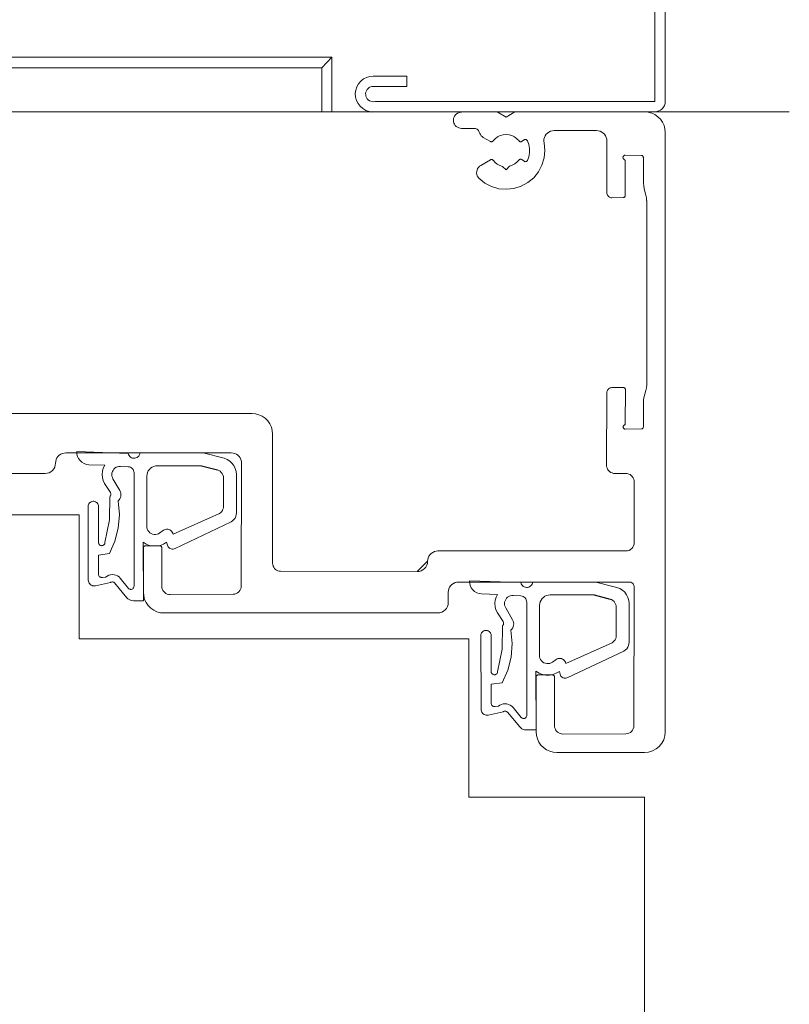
# Model space of a CAD drawing. Header units: millimetres. Extents: x -526411 to -400573, y 47353 to 130199.
# Tile 458 of 543: x -469422 to -469348, y 116240 to 116336. Entities that reach past the tile are written whole.
import ezdxf

# ---------------------------------------------------------------- set-up
doc = ezdxf.new("R2010")
doc.units = ezdxf.units.MM
doc.layers.add('75_--', color=7, linetype='Continuous', lineweight=18)
doc.layers.add('m-pg-03_AI_dwg', color=8, linetype='Continuous', lineweight=18)

# ---------------------------------------------------------------- blocks, each defined once
blk = doc.blocks.new('m-pg-03_AI_dwg_block 5642-644609-3e Verdieping - Percelen telling LI')
at = {"layer": '75_--', "color": 9, "lineweight": 9}
for p, q in [((-159.9692, 1387.1107), (-159.7456, 1387.1021)), ((-159.8479, 1387.0508), (-159.9171, 1387.0529)), ((-159.2741, 1387.0108), (-159.2741, 1386.8432)), ((-159.8231, 1386.9326), (-159.8482, 1386.9712)), ((-159.9192, 1386.5506), (-159.9199, 1386.8713)), ((-159.8749, 1386.8713), (-159.8749, 1386.7139)), ((-159.2967, 1386.8038), (-159.5414, 1386.6884)), ((-159.2967, 1386.8041), (-159.2967, 1386.8038)), ((-159.5747, 1386.7027), (-159.578, 1386.7152)), ((-159.8227, 1386.5392), (-159.8877, 1386.5252)), ((-159.7509, 1386.4734), (-159.8046, 1386.5378))]:
    blk.add_line(p, q, dxfattribs=at)
at = {"layer": '75_--', "color": 9, "lineweight": 9, "flags": 128}
for points in [[(-159.9171, 1387.0529), (-159.9278, 1387.0546), (-159.938, 1387.0582), (-159.9471, 1387.0637), (-159.9552, 1387.0711), (-159.9616, 1387.0797), (-159.9661, 1387.0894), (-159.9688, 1387.0999), (-159.9692, 1387.1107)], [(-159.7456, 1387.1021), (-159.744, 1387.0975), (-159.7418, 1387.0932), (-159.7388, 1387.0894), (-159.7351, 1387.0859), (-159.7308, 1387.0835), (-159.7261, 1387.082), (-159.7213, 1387.0815), (-159.7163, 1387.0815), (-159.7116, 1387.0828), (-159.7072, 1387.0849), (-159.7032, 1387.0877), (-159.6997, 1387.0913), (-159.6972, 1387.0954), (-159.6953, 1387.1001), (-159.6944, 1387.1049)], [(-159.6944, 1387.1049), (-159.419, 1387.1049), (-159.3275, 1387.0811)], [(-159.3275, 1387.0811), (-159.3149, 1387.0763), (-159.3032, 1387.0692), (-159.2932, 1387.0601), (-159.2851, 1387.0494), (-159.2791, 1387.0374), (-159.2753, 1387.0243), (-159.2741, 1387.0108)], [(-159.8482, 1386.9712), (-159.8543, 1386.984), (-159.8579, 1386.9972), (-159.8591, 1387.0112), (-159.8577, 1387.025), (-159.8539, 1387.0382), (-159.8479, 1387.0508)], [(-159.8469, 1386.7139), (-159.8272, 1386.8127), (-159.826, 1386.9137)], [(-159.826, 1386.9137), (-159.8241, 1386.9156), (-159.8227, 1386.9178), (-159.8217, 1386.9202), (-159.821, 1386.9226), (-159.8208, 1386.9252), (-159.8212, 1386.9278), (-159.8219, 1386.9302), (-159.8231, 1386.9326)], [(-159.9199, 1386.8713), (-159.9195, 1386.8754), (-159.9185, 1386.8796), (-159.9166, 1386.8834), (-159.914, 1386.8865), (-159.9111, 1386.8894), (-159.9075, 1386.8916), (-159.9037, 1386.893), (-159.8996, 1386.8937), (-159.8954, 1386.8937), (-159.8913, 1386.893), (-159.8875, 1386.8916), (-159.8839, 1386.8894), (-159.8808, 1386.8865), (-159.8784, 1386.8834), (-159.8765, 1386.8796), (-159.8753, 1386.8754), (-159.8749, 1386.8713)], [(-159.2741, 1386.8432), (-159.2748, 1386.8355), (-159.2769, 1386.8279), (-159.2801, 1386.8207), (-159.2846, 1386.8141), (-159.2903, 1386.8086), (-159.2967, 1386.8041)], [(-159.8749, 1386.7139), (-159.8746, 1386.7111), (-159.8737, 1386.7085), (-159.8723, 1386.7063), (-159.8706, 1386.7042), (-159.8686, 1386.7025), (-159.8661, 1386.7011), (-159.8636, 1386.7004), (-159.8608, 1386.7001), (-159.8582, 1386.7004), (-159.8556, 1386.7011), (-159.8532, 1386.7025), (-159.8512, 1386.7042), (-159.8493, 1386.7063), (-159.8481, 1386.7085), (-159.8472, 1386.7111), (-159.8469, 1386.7139)], [(-159.6799, 1386.7156), (-159.6794, 1386.4605), (-159.723, 1386.4605)], [(-159.578, 1386.7152), (-159.5914, 1386.7071), (-159.606, 1386.7018), (-159.6214, 1386.699), (-159.6369, 1386.699), (-159.6522, 1386.702), (-159.6667, 1386.7077), (-159.6799, 1386.7156)], [(-159.5414, 1386.6884), (-159.5452, 1386.6866), (-159.5494, 1386.6858), (-159.5535, 1386.6856), (-159.5576, 1386.686), (-159.5616, 1386.6873), (-159.5652, 1386.6894), (-159.5685, 1386.692), (-159.5712, 1386.6951), (-159.5733, 1386.6987), (-159.5747, 1386.7027)], [(-159.8877, 1386.5252), (-159.8922, 1386.5247), (-159.8968, 1386.5247), (-159.9013, 1386.5259), (-159.9056, 1386.5278), (-159.9096, 1386.5302), (-159.9128, 1386.5335), (-159.9156, 1386.5373), (-159.9175, 1386.5414), (-159.9189, 1386.5459), (-159.9192, 1386.5506)], [(-159.8046, 1386.5378), (-159.8064, 1386.5395), (-159.8086, 1386.5409), (-159.811, 1386.5418), (-159.8134, 1386.5423), (-159.816, 1386.5421), (-159.8184, 1386.5416), (-159.8207, 1386.5406), (-159.8227, 1386.5392)], [(-159.723, 1386.4605), (-159.7292, 1386.461), (-159.7354, 1386.4627), (-159.7411, 1386.4653), (-159.7464, 1386.4689), (-159.7509, 1386.4734)]]:
    blk.add_lwpolyline(points, dxfattribs=at)
blk = doc.blocks.new('m-pg-03_AI_dwg_block 5643-644610-3e Verdieping - Percelen telling LI')
at = {"layer": '75_--', "color": 253, "lineweight": 25}
blk.add_line((-159.426, 1387.0487), (-159.3571, 1387.0305), dxfattribs=at)
blk = doc.blocks.new('m-pg-03_AI_dwg_block 5644-644611-3e Verdieping - Percelen telling LI')
at = {"layer": '75_--', "color": 9, "lineweight": 9}
for p, q in [((-159.665, 1386.7855), (-159.6639, 1387.0036)), ((-159.3304, 1386.9953), (-159.3304, 1386.8713)), ((-159.3483, 1386.8399), (-159.5499, 1386.7504)), ((-159.5921, 1386.7673), (-159.6076, 1386.7559))]:
    blk.add_line(p, q, dxfattribs=at)
at = {"layer": '75_--', "color": 9, "lineweight": 9, "flags": 128}
for points in [[(-159.6639, 1387.0036), (-159.6632, 1387.0115), (-159.6612, 1387.0191), (-159.6579, 1387.0262), (-159.6532, 1387.0325), (-159.6477, 1387.038), (-159.6414, 1387.0427), (-159.6343, 1387.046), (-159.6267, 1387.048), (-159.6188, 1387.0487)], [(-159.6188, 1387.0487), (-159.426, 1387.0487), (-159.3571, 1387.0305)], [(-159.3571, 1387.0305), (-159.3508, 1387.0281), (-159.3449, 1387.0246), (-159.3399, 1387.02), (-159.3359, 1387.0146), (-159.3328, 1387.0084), (-159.3309, 1387.0019), (-159.3304, 1386.9953)], [(-159.3304, 1386.8713), (-159.3309, 1386.8651), (-159.3325, 1386.8589), (-159.3351, 1386.8532), (-159.3387, 1386.848), (-159.3432, 1386.8436), (-159.3483, 1386.8399)], [(-159.6076, 1386.7559), (-159.6133, 1386.7528), (-159.6195, 1386.7504), (-159.626, 1386.7493), (-159.6327, 1386.7495), (-159.6391, 1386.7507), (-159.6453, 1386.7533), (-159.6508, 1386.7569), (-159.6556, 1386.7614), (-159.6596, 1386.7666), (-159.6625, 1386.7726), (-159.6644, 1386.779), (-159.665, 1386.7855)], [(-159.5499, 1386.7504), (-159.5513, 1386.755), (-159.5535, 1386.7593), (-159.5564, 1386.7633), (-159.56, 1386.7666), (-159.5642, 1386.7692), (-159.5688, 1386.771), (-159.5735, 1386.7721), (-159.5785, 1386.7721), (-159.5833, 1386.7714), (-159.5878, 1386.7697), (-159.5921, 1386.7673)]]:
    blk.add_lwpolyline(points, dxfattribs=at)
blk = doc.blocks.new('m-pg-03_AI_dwg_block 5645-644612-3e Verdieping - Percelen telling LI')
at = {"layer": '75_--', "color": 9, "lineweight": 9}
for p, q in [((-159.7456, 1387.0446), (-159.7793, 1387.046)), ((-159.8119, 1386.9919), (-159.7821, 1386.9404)), ((-159.7202, 1386.5237), (-159.7202, 1387.0177)), ((-159.8579, 1386.5621), (-159.8439, 1386.5633)), ((-159.7798, 1386.5583), (-159.744, 1386.514))]:
    blk.add_line(p, q, dxfattribs=at)
at = {"layer": '75_--', "color": 9, "lineweight": 9, "flags": 128}
for points in [[(-159.7793, 1387.046), (-159.7857, 1387.0456), (-159.7919, 1387.0442), (-159.7979, 1387.0418), (-159.8033, 1387.0382), (-159.8079, 1387.0339), (-159.8117, 1387.0286), (-159.8146, 1387.0229), (-159.8164, 1387.0167), (-159.8169, 1387.0101), (-159.8164, 1387.0038), (-159.8146, 1386.9976), (-159.8119, 1386.9919)], [(-159.7201, 1387.0177), (-159.7206, 1387.0229), (-159.7221, 1387.0277), (-159.7244, 1387.0322), (-159.7275, 1387.0361), (-159.7313, 1387.0394), (-159.7357, 1387.042), (-159.7404, 1387.0437), (-159.7456, 1387.0444)], [(-159.7821, 1386.9404), (-159.7793, 1386.9347), (-159.7776, 1386.9288), (-159.7769, 1386.9226), (-159.7774, 1386.9164), (-159.7788, 1386.9106), (-159.7814, 1386.9049), (-159.7848, 1386.8997), (-159.789, 1386.8952)], [(-159.789, 1386.8952), (-159.7838, 1386.8363), (-159.7886, 1386.7772), (-159.8031, 1386.7201), (-159.8269, 1386.6658)], [(-159.8269, 1386.6658), (-159.8749, 1386.6589), (-159.8749, 1386.5759)], [(-159.8749, 1386.5759), (-159.8748, 1386.5733), (-159.8741, 1386.5709), (-159.873, 1386.5686), (-159.8715, 1386.5668), (-159.8696, 1386.5649), (-159.8675, 1386.5635), (-159.8653, 1386.5626), (-159.8629, 1386.5619), (-159.8603, 1386.5619), (-159.8579, 1386.5621)], [(-159.8439, 1386.5633), (-159.8375, 1386.5678), (-159.8303, 1386.5712), (-159.8227, 1386.5733), (-159.8148, 1386.5742), (-159.8069, 1386.5736), (-159.7993, 1386.5716), (-159.7921, 1386.5683), (-159.7855, 1386.5638), (-159.7798, 1386.5583)], [(-159.744, 1386.514), (-159.7421, 1386.5123), (-159.7399, 1386.5109), (-159.7376, 1386.5101), (-159.7351, 1386.5096), (-159.7325, 1386.5097), (-159.7301, 1386.5103), (-159.7277, 1386.5113), (-159.7256, 1386.5127), (-159.7237, 1386.5144), (-159.7221, 1386.5165), (-159.7211, 1386.5189), (-159.7204, 1386.5213), (-159.7202, 1386.5237)]]:
    blk.add_lwpolyline(points, dxfattribs=at)
blk = doc.blocks.new('m-pg-03_AI_dwg_block 5646-644613-3e Verdieping - Percelen telling LI')
at = {"layer": '75_--', "color": 213, "lineweight": 13}
for p, q in [((-159.4162, 1389.0724), (-159.6005, 1389.0724)), ((-159.3711, 1388.8021), (-159.3711, 1389.0272)), ((-159.2205, 1388.9639), (-159.291, 1388.9652)), ((-159.9206, 1388.9203), (-159.8777, 1388.9456)), ((-159.2915, 1388.9401), (-159.291, 1388.7895)), ((-159.2112, 1388.8429), (-159.2121, 1388.9556)), ((-159.2009, 1388.7909), (-159.208, 1388.819)), ((-159.2994, 1388.7809), (-159.3487, 1388.7795)), ((-159.1976, 1387.9634), (-159.1976, 1388.7683)), ((-159.3726, 1387.6144), (-159.3711, 1387.9296)), ((-159.3487, 1387.952), (-159.2994, 1387.952)), ((-159.2896, 1387.9424), (-159.291, 1387.796)), ((-159.2088, 1387.9131), (-159.2009, 1387.9395)), ((-159.2121, 1387.7805), (-159.2121, 1387.8888)), ((-159.291, 1387.7712), (-159.2205, 1387.772)), ((-159.2881, 1387.5779), (-159.3359, 1387.5779)), ((-159.2515, 1387.2768), (-159.2515, 1387.5412)), ((-160.1071, 1387.2401), (-159.2881, 1387.2401))]:
    blk.add_line(p, q, dxfattribs=at)
at = {"layer": '75_--', "color": 213, "lineweight": 13, "flags": 128}
for points in [[(-159.6005, 1389.0724), (-159.6085, 1389.0717), (-159.616, 1389.0696), (-159.6233, 1389.0662), (-159.6298, 1389.0617), (-159.6353, 1389.0562), (-159.6398, 1389.0496), (-159.6431, 1389.0424), (-159.645, 1389.0348), (-159.6457, 1389.0269), (-159.6448, 1389.019)], [(-159.3711, 1389.0272), (-159.3718, 1389.0352), (-159.3738, 1389.0427), (-159.3773, 1389.0498), (-159.3818, 1389.0562), (-159.3873, 1389.0617), (-159.3936, 1389.0662), (-159.4007, 1389.0696), (-159.4083, 1389.0717), (-159.4162, 1389.0724)], [(-159.6448, 1389.019), (-159.6414, 1388.9861), (-159.6445, 1388.9532), (-159.6538, 1388.9215), (-159.6691, 1388.8924), (-159.6899, 1388.8667), (-159.7152, 1388.8455), (-159.7442, 1388.8298), (-159.7757, 1388.8198), (-159.8086, 1388.8164), (-159.8415, 1388.8192), (-159.8732, 1388.8285), (-159.9025, 1388.8436), (-159.9282, 1388.8643)], [(-159.291, 1388.9652), (-159.2927, 1388.9652), (-159.2946, 1388.9647), (-159.2962, 1388.9639), (-159.2977, 1388.9628), (-159.2989, 1388.9614), (-159.2998, 1388.9597), (-159.3005, 1388.9582), (-159.3008, 1388.9563), (-159.3008, 1388.9546), (-159.3005, 1388.9527), (-159.2998, 1388.9511), (-159.2987, 1388.9494), (-159.2975, 1388.948), (-159.296, 1388.947)], [(-159.2121, 1388.9556), (-159.2123, 1388.957), (-159.2126, 1388.9583), (-159.2133, 1388.9597), (-159.2142, 1388.9609), (-159.2152, 1388.962), (-159.2164, 1388.9628), (-159.2178, 1388.9635), (-159.2192, 1388.9639), (-159.2205, 1388.9639)], [(-159.9282, 1388.8643), (-159.9325, 1388.8693), (-159.9356, 1388.875), (-159.9376, 1388.8812), (-159.9387, 1388.8877), (-159.9383, 1388.8943), (-159.9368, 1388.9005), (-159.9342, 1388.9065), (-159.9306, 1388.9118), (-159.9259, 1388.9167), (-159.9206, 1388.9203)], [(-159.8777, 1388.9456), (-159.8763, 1388.9463), (-159.8748, 1388.9466), (-159.8732, 1388.9466), (-159.8717, 1388.9463), (-159.8701, 1388.9459), (-159.8687, 1388.9451), (-159.8675, 1388.944), (-159.8665, 1388.9428)], [(-159.8665, 1388.9428), (-159.8582, 1388.9335), (-159.8486, 1388.926), (-159.8377, 1388.9201), (-159.826, 1388.9165)], [(-159.826, 1388.9165), (-159.8102, 1388.902), (-159.7947, 1388.9175)], [(-159.296, 1388.947), (-159.2948, 1388.9463), (-159.2937, 1388.9452), (-159.2929, 1388.9442), (-159.2922, 1388.9428), (-159.2918, 1388.9415), (-159.2915, 1388.9401)], [(-159.208, 1388.819), (-159.2104, 1388.8309), (-159.2112, 1388.8429)], [(-159.3487, 1388.7795), (-159.3525, 1388.7799), (-159.3563, 1388.7809), (-159.3599, 1388.7826), (-159.3632, 1388.7849), (-159.3659, 1388.7876), (-159.3682, 1388.7909), (-159.3699, 1388.7944), (-159.3707, 1388.7981), (-159.3711, 1388.8021)], [(-159.291, 1388.7895), (-159.2912, 1388.7878), (-159.2915, 1388.7861), (-159.2924, 1388.7847), (-159.2934, 1388.7835), (-159.2948, 1388.7823), (-159.2962, 1388.7816), (-159.2977, 1388.7813), (-159.2994, 1388.7809)], [(-159.1981, 1388.7683), (-159.1988, 1388.7795), (-159.2009, 1388.7909)], [(-159.3711, 1387.9296), (-159.3707, 1387.9334), (-159.3699, 1387.9372), (-159.3682, 1387.941), (-159.3659, 1387.9441), (-159.3632, 1387.9469), (-159.3599, 1387.9491), (-159.3563, 1387.9506), (-159.3525, 1387.9517), (-159.3487, 1387.952)], [(-159.2994, 1387.952), (-159.2977, 1387.952), (-159.296, 1387.9515), (-159.2944, 1387.9508), (-159.2931, 1387.9498), (-159.2918, 1387.9486), (-159.2908, 1387.9472), (-159.2901, 1387.9457), (-159.2898, 1387.9441), (-159.2896, 1387.9424)], [(-159.2009, 1387.9395), (-159.1985, 1387.9513), (-159.1976, 1387.9634)], [(-159.2121, 1387.8888), (-159.2112, 1387.901), (-159.2088, 1387.9131)], [(-159.2951, 1387.7887), (-159.2965, 1387.7877), (-159.2977, 1387.7865), (-159.2987, 1387.7851), (-159.2994, 1387.7836), (-159.2998, 1387.7818), (-159.2999, 1387.7801), (-159.2998, 1387.7784), (-159.2991, 1387.7767), (-159.2982, 1387.7753), (-159.2972, 1387.7739), (-159.2958, 1387.7729), (-159.2943, 1387.772), (-159.2927, 1387.7715), (-159.291, 1387.7712)], [(-159.291, 1387.796), (-159.291, 1387.7946), (-159.2915, 1387.7932), (-159.292, 1387.7918), (-159.2929, 1387.7905), (-159.2939, 1387.7894), (-159.2951, 1387.7887)], [(-159.2205, 1387.772), (-159.219, 1387.7722), (-159.2174, 1387.7725), (-159.2159, 1387.7734), (-159.2147, 1387.7746), (-159.2136, 1387.7756), (-159.2128, 1387.7772), (-159.2123, 1387.7787), (-159.2121, 1387.7805)], [(-159.3359, 1387.5779), (-159.3423, 1387.5784), (-159.3485, 1387.58), (-159.3542, 1387.5827), (-159.3595, 1387.5865), (-159.364, 1387.591), (-159.3676, 1387.5961), (-159.3704, 1387.602), (-159.3719, 1387.608), (-159.3726, 1387.6144)], [(-159.2515, 1387.5412), (-159.2521, 1387.5476), (-159.2538, 1387.5538), (-159.2564, 1387.5596), (-159.2602, 1387.5648), (-159.2646, 1387.5693), (-159.2698, 1387.5729), (-159.2757, 1387.5755), (-159.2819, 1387.5772), (-159.2881, 1387.5779)], [(-159.2881, 1387.2401), (-159.281, 1387.2408), (-159.2741, 1387.2429), (-159.2677, 1387.2461), (-159.2622, 1387.2508), (-159.2577, 1387.2565), (-159.2543, 1387.2627), (-159.2522, 1387.2696), (-159.2515, 1387.2768)], [(-160.1521, 1387.1951), (-160.1514, 1387.2029), (-160.1495, 1387.2105), (-160.1461, 1387.2175), (-160.1416, 1387.2241), (-160.1361, 1387.2296), (-160.1297, 1387.2341), (-160.1225, 1387.2373), (-160.1149, 1387.2394), (-160.1071, 1387.2401)]]:
    blk.add_lwpolyline(points, dxfattribs=at)
blk = doc.blocks.new('m-pg-03_AI_dwg_block 5647-644614-3e Verdieping - Percelen telling LI')
at = {"layer": '75_--', "color": 213, "lineweight": 13}
for p, q in [((-159.9481, 1389.0817), (-160.0045, 1389.082)), ((-159.1165, 1389.0638), (-159.1165, 1386.452)), ((-159.8777, 1389.0245), (-159.9101, 1389.0427)), ((-159.7314, 1389.0314), (-159.7426, 1389.0245)), ((-159.7421, 1388.9466), (-159.7314, 1388.9387)), ((-161.3906, 1387.0599), (-161.3906, 1387.2541)), ((-161.382, 1387.2627), (-161.3188, 1387.2627)), ((-159.2741, 1387.1049), (-160.017, 1387.1049)), ((-159.2529, 1386.4789), (-159.2515, 1387.0825)), ((-160.0622, 1387.0599), (-160.0622, 1387.015)), ((-160.1071, 1386.9698), (-161.3005, 1386.9698)), ((-159.6794, 1386.452), (-159.6794, 1386.6913)), ((-159.671, 1386.6997), (-159.6076, 1386.6997)), ((-159.5991, 1386.6913), (-159.5991, 1386.4789)), ((-159.5626, 1386.4422), (-159.2881, 1386.4436)), ((-159.2066, 1386.3619), (-159.5893, 1386.3619))]:
    blk.add_line(p, q, dxfattribs=at)
at = {"layer": '75_--', "color": 213, "lineweight": 13, "flags": 128}
for points in [[(-160.0396, 1389.1173), (-160.0391, 1389.1234), (-160.0375, 1389.1292), (-160.035, 1389.1349), (-160.0313, 1389.1399), (-160.027, 1389.1444), (-160.022, 1389.1478), (-160.0165, 1389.1504), (-160.0105, 1389.152), (-160.0045, 1389.1525)], [(-160.0045, 1389.1525), (-159.8496, 1389.154), (-159.8102, 1389.1313), (-159.7723, 1389.154), (-159.2066, 1389.154)], [(-159.2066, 1389.154), (-159.1909, 1389.1526), (-159.1757, 1389.1485), (-159.1614, 1389.1418), (-159.1487, 1389.1328), (-159.1375, 1389.1216), (-159.1285, 1389.1089), (-159.1218, 1389.0948), (-159.1179, 1389.0794), (-159.1165, 1389.0638)], [(-160.0045, 1389.082), (-160.0105, 1389.0827), (-160.0165, 1389.0843), (-160.022, 1389.0868), (-160.027, 1389.0903), (-160.0313, 1389.0948), (-160.035, 1389.0998), (-160.0375, 1389.1053), (-160.0391, 1389.1113), (-160.0396, 1389.1173)], [(-159.9268, 1389.0653), (-159.9282, 1389.0693), (-159.9302, 1389.0727), (-159.933, 1389.0758), (-159.9364, 1389.0782), (-159.94, 1389.0803), (-159.944, 1389.0813), (-159.9481, 1389.0817)], [(-159.9101, 1389.0427), (-159.9149, 1389.046), (-159.919, 1389.05), (-159.9223, 1389.0548), (-159.9251, 1389.0598), (-159.9268, 1389.0653)], [(-159.7538, 1389.0272), (-159.7626, 1389.0369), (-159.773, 1389.0448), (-159.7847, 1389.0507), (-159.7972, 1389.0545), (-159.8102, 1389.0555), (-159.8233, 1389.0545), (-159.8358, 1389.0507), (-159.8474, 1389.0448), (-159.8577, 1389.0369), (-159.8665, 1389.0272)], [(-159.8665, 1389.0272), (-159.8675, 1389.026), (-159.8687, 1389.025), (-159.8701, 1389.0241), (-159.8717, 1389.0238), (-159.8732, 1389.0235), (-159.8748, 1389.0235), (-159.8763, 1389.0238), (-159.8777, 1389.0245)], [(-159.7426, 1389.0245), (-159.7442, 1389.0238), (-159.7457, 1389.0235), (-159.7473, 1389.0235), (-159.7488, 1389.0238), (-159.7504, 1389.0241), (-159.7518, 1389.025), (-159.753, 1389.026), (-159.7538, 1389.0272)], [(-159.717, 1389.0279), (-159.718, 1389.0297), (-159.7194, 1389.0309), (-159.7209, 1389.0321), (-159.7225, 1389.0328), (-159.7244, 1389.0331), (-159.7263, 1389.0331), (-159.728, 1389.0329), (-159.7297, 1389.0324), (-159.7314, 1389.0314)], [(-159.7171, 1388.9418), (-159.7111, 1388.9585), (-159.708, 1388.9761), (-159.708, 1388.9938), (-159.7111, 1389.0114), (-159.717, 1389.0279)], [(-159.7947, 1388.9175), (-159.7831, 1388.9211), (-159.7724, 1388.927), (-159.7628, 1388.9344), (-159.7547, 1388.9435)], [(-159.7547, 1388.9435), (-159.7537, 1388.9449), (-159.7523, 1388.9459), (-159.7507, 1388.9468), (-159.749, 1388.9473), (-159.7473, 1388.9477), (-159.7456, 1388.9477), (-159.7438, 1388.9473), (-159.7421, 1388.9466)], [(-159.7314, 1388.9387), (-159.7299, 1388.9377), (-159.728, 1388.937), (-159.7263, 1388.9368), (-159.7244, 1388.937), (-159.7227, 1388.9373), (-159.7209, 1388.938), (-159.7194, 1388.939), (-159.7182, 1388.9404), (-159.7171, 1388.9418)], [(-161.3906, 1387.2541), (-161.3904, 1387.2556), (-161.3901, 1387.2572), (-161.3894, 1387.2584), (-161.3885, 1387.2596), (-161.3875, 1387.2606), (-161.3863, 1387.2615), (-161.3849, 1387.262), (-161.3835, 1387.2625), (-161.382, 1387.2627)], [(-160.017, 1387.1049), (-160.025, 1387.1042), (-160.0325, 1387.1023), (-160.0396, 1387.099), (-160.046, 1387.0945), (-160.0515, 1387.089), (-160.0561, 1387.0825), (-160.0594, 1387.0753), (-160.0615, 1387.0677), (-160.0622, 1387.0599)], [(-159.2515, 1387.0825), (-159.2519, 1387.0863), (-159.2529, 1387.0901), (-159.2546, 1387.0939), (-159.2569, 1387.097), (-159.2596, 1387.0997), (-159.2627, 1387.1019), (-159.2664, 1387.1037), (-159.2701, 1387.1045), (-159.2741, 1387.1049)], [(-161.3005, 1386.9698), (-161.3162, 1386.9712), (-161.3313, 1386.9753), (-161.3455, 1386.9819), (-161.3584, 1386.9908), (-161.3694, 1387.002), (-161.3785, 1387.015), (-161.3851, 1387.0291), (-161.3892, 1387.0442), (-161.3906, 1387.0599)], [(-160.0622, 1387.015), (-160.063, 1387.0062), (-160.0656, 1386.9977), (-160.0697, 1386.9898), (-160.0753, 1386.9831), (-160.0822, 1386.9774), (-160.0899, 1386.9733), (-160.0983, 1386.9709), (-160.1071, 1386.9698)], [(-159.6794, 1386.6913), (-159.6792, 1386.6928), (-159.6789, 1386.6942), (-159.6782, 1386.6956), (-159.6774, 1386.6966), (-159.6763, 1386.6977), (-159.6751, 1386.6987), (-159.6737, 1386.6992), (-159.6724, 1386.6996), (-159.671, 1386.6997)], [(-159.6076, 1386.6997), (-159.606, 1386.6996), (-159.6047, 1386.6992), (-159.6033, 1386.6987), (-159.6021, 1386.6977), (-159.601, 1386.6966), (-159.6002, 1386.6956), (-159.5997, 1386.6942), (-159.5993, 1386.6928), (-159.5991, 1386.6913)], [(-159.5991, 1386.4789), (-159.5986, 1386.4724), (-159.5969, 1386.4662), (-159.5942, 1386.4605), (-159.5905, 1386.4551), (-159.5861, 1386.4507), (-159.5809, 1386.4472), (-159.575, 1386.4445), (-159.5688, 1386.4427), (-159.5626, 1386.4422)], [(-159.2881, 1386.4436), (-159.2813, 1386.4443), (-159.2746, 1386.4462), (-159.2686, 1386.4496), (-159.2633, 1386.4539), (-159.2589, 1386.4593), (-159.2557, 1386.4653), (-159.2536, 1386.472), (-159.2529, 1386.4789)], [(-159.5893, 1386.3619), (-159.605, 1386.3633), (-159.6202, 1386.3673), (-159.6343, 1386.374), (-159.6472, 1386.3831), (-159.6582, 1386.3942), (-159.6674, 1386.4069), (-159.6739, 1386.4212), (-159.678, 1386.4364), (-159.6794, 1386.452)], [(-159.1165, 1386.452), (-159.1182, 1386.4345), (-159.1234, 1386.4176), (-159.1316, 1386.4021), (-159.1428, 1386.3883), (-159.1565, 1386.3773), (-159.1721, 1386.3688), (-159.189, 1386.3637), (-159.2066, 1386.3619)]]:
    blk.add_lwpolyline(points, dxfattribs=at)
blk = doc.blocks.new('m-pg-03_AI_dwg_block 5648-644615-3e Verdieping - Percelen telling LI')
at = {"layer": '75_--', "color": 213, "lineweight": 13}
for p, q in [((-163.6196, 1387.6678), (-163.6196, 1389.0638)), ((-163.1369, 1389.0707), (-163.3212, 1389.0724)), ((-162.733, 1389.0806), (-162.7893, 1389.082)), ((-162.9952, 1389.0236), (-163.006, 1389.0314)), ((-162.8276, 1389.0431), (-162.8582, 1389.0245)), ((-163.006, 1388.9387), (-162.9948, 1388.9456)), ((-162.858, 1388.9459), (-162.816, 1388.9218)), ((-161.0078, 1387.6678), (-161.7282, 1387.6678)), ((-160.9641, 1387.0866), (-160.9627, 1387.6228)), ((-161.8183, 1387.5779), (-163.5295, 1387.5779)), ((-161.3103, 1387.2541), (-161.3103, 1387.0866)), ((-161.2738, 1387.0501), (-160.9992, 1387.0515))]:
    blk.add_line(p, q, dxfattribs=at)
at = {"layer": '75_--', "color": 213, "lineweight": 13, "flags": 128}
for points in [[(-163.6196, 1389.0638), (-163.6182, 1389.0794), (-163.6141, 1389.0948), (-163.6075, 1389.1089), (-163.5986, 1389.1216), (-163.5874, 1389.1328), (-163.5744, 1389.1418), (-163.5603, 1389.1485), (-163.5452, 1389.1526), (-163.5295, 1389.154)], [(-163.5295, 1389.154), (-162.9652, 1389.154), (-162.9273, 1389.1313), (-162.8878, 1389.154), (-162.733, 1389.154)], [(-162.733, 1389.154), (-162.7266, 1389.1533), (-162.7204, 1389.1516), (-162.7147, 1389.149), (-162.7096, 1389.1454), (-162.7049, 1389.1409), (-162.7013, 1389.1356), (-162.6987, 1389.1299), (-162.697, 1389.1237), (-162.6965, 1389.1173)], [(-162.6965, 1389.1173), (-162.6972, 1389.1103), (-162.6992, 1389.1034), (-162.7027, 1389.097), (-162.7071, 1389.0913), (-162.7127, 1389.0868), (-162.719, 1389.0834), (-162.7259, 1389.0813), (-162.733, 1389.0806)], [(-163.0942, 1389.0193), (-163.0935, 1389.0269), (-163.094, 1389.0345), (-163.0959, 1389.0419), (-163.099, 1389.0488), (-163.1033, 1389.0551), (-163.1088, 1389.0605), (-163.115, 1389.0648), (-163.1219, 1389.0681), (-163.1293, 1389.07), (-163.1369, 1389.0707)], [(-162.8716, 1389.0269), (-162.8801, 1389.0365), (-162.8903, 1389.0443), (-162.9018, 1389.0502), (-162.914, 1389.0538), (-162.9268, 1389.055), (-162.9397, 1389.0538), (-162.9519, 1389.0503), (-162.9635, 1389.0448), (-162.9736, 1389.0369), (-162.9824, 1389.0274)], [(-162.811, 1389.0655), (-162.8127, 1389.06), (-162.8155, 1389.055), (-162.8188, 1389.0503), (-162.8229, 1389.0464), (-162.8276, 1389.0431)], [(-162.7893, 1389.082), (-162.7934, 1389.0817), (-162.7976, 1389.0806), (-162.8014, 1389.0787), (-162.8046, 1389.0762), (-162.8074, 1389.0731), (-162.8096, 1389.0693), (-162.811, 1389.0655)], [(-162.8081, 1388.8631), (-162.8341, 1388.8422), (-162.8637, 1388.8267), (-162.8956, 1388.8174), (-162.9288, 1388.8147), (-162.9621, 1388.8181), (-162.9938, 1388.8281), (-163.0231, 1388.8443), (-163.0487, 1388.8657), (-163.0696, 1388.8915), (-163.0851, 1388.921), (-163.0945, 1388.9528), (-163.0976, 1388.9862), (-163.0942, 1389.0193)], [(-163.0188, 1389.0272), (-163.0244, 1389.0109), (-163.0274, 1388.9938), (-163.0274, 1388.9763), (-163.0244, 1388.9592), (-163.0188, 1388.9428)], [(-163.006, 1389.0314), (-163.0076, 1389.0321), (-163.0091, 1389.0326), (-163.0108, 1389.0326), (-163.0126, 1389.0324), (-163.0141, 1389.0319), (-163.0155, 1389.031), (-163.0169, 1389.03), (-163.0179, 1389.0286), (-163.0188, 1389.0272)], [(-162.9824, 1389.0274), (-162.9834, 1389.0259), (-162.9848, 1389.0248), (-162.9864, 1389.0238), (-162.9881, 1389.0231), (-162.9898, 1389.0228), (-162.9917, 1389.0228), (-162.9934, 1389.0231), (-162.9952, 1389.0236)], [(-162.8582, 1389.0245), (-162.8599, 1389.0236), (-162.8617, 1389.0231), (-162.8636, 1389.0229), (-162.8654, 1389.0231), (-162.8672, 1389.0235), (-162.8689, 1389.0245), (-162.8703, 1389.0255), (-162.8716, 1389.0269)], [(-163.0188, 1388.9428), (-163.0179, 1388.9415), (-163.0169, 1388.9401), (-163.0155, 1388.939), (-163.0141, 1388.9382), (-163.0126, 1388.9377), (-163.0108, 1388.9373), (-163.0091, 1388.9375), (-163.0076, 1388.938), (-163.006, 1388.9387)], [(-162.9948, 1388.9456), (-162.9933, 1388.9463), (-162.9915, 1388.9465), (-162.99, 1388.9465), (-162.9883, 1388.9461), (-162.9867, 1388.9456), (-162.9853, 1388.9446), (-162.9841, 1388.9435), (-162.9833, 1388.9421)], [(-162.9833, 1388.9421), (-162.9747, 1388.933), (-162.9647, 1388.9254), (-162.9536, 1388.9198), (-162.9416, 1388.916)], [(-162.9416, 1388.916), (-162.9273, 1388.902), (-162.9118, 1388.9175)], [(-162.9118, 1388.9175), (-162.9001, 1388.9211), (-162.8894, 1388.927), (-162.8799, 1388.9344), (-162.8718, 1388.9435)], [(-162.8718, 1388.9435), (-162.8704, 1388.9449), (-162.8689, 1388.9459), (-162.8672, 1388.9468), (-162.8654, 1388.9473), (-162.8636, 1388.9473), (-162.8617, 1388.9473), (-162.8598, 1388.9466), (-162.858, 1388.9459)], [(-162.816, 1388.9218), (-162.8103, 1388.9177), (-162.8057, 1388.9129), (-162.8017, 1388.9074), (-162.799, 1388.9012), (-162.7974, 1388.8943), (-162.7972, 1388.8875), (-162.7981, 1388.8808), (-162.8003, 1388.8743), (-162.8036, 1388.8684), (-162.8081, 1388.8631)], [(-163.5295, 1387.5779), (-163.5452, 1387.5793), (-163.5603, 1387.5832), (-163.5744, 1387.5899), (-163.5874, 1387.5989), (-163.5986, 1387.6099), (-163.6075, 1387.6228), (-163.6141, 1387.6371), (-163.6182, 1387.6523), (-163.6196, 1387.6678)], [(-161.7282, 1387.6678), (-161.7361, 1387.6671), (-161.7437, 1387.6651), (-161.7508, 1387.662), (-161.7572, 1387.6573), (-161.7627, 1387.6518), (-161.7673, 1387.6454), (-161.7706, 1387.6382), (-161.7727, 1387.6306), (-161.7734, 1387.6228)], [(-160.9627, 1387.6228), (-160.9634, 1387.6306), (-160.9655, 1387.6382), (-160.9687, 1387.6454), (-160.9732, 1387.6518), (-160.9787, 1387.6573), (-160.9853, 1387.662), (-160.9923, 1387.6651), (-160.9999, 1387.6671), (-161.0078, 1387.6678)], [(-161.7734, 1387.6228), (-161.7742, 1387.6141), (-161.7768, 1387.6056), (-161.7809, 1387.5979), (-161.7864, 1387.591), (-161.7933, 1387.5855), (-161.8011, 1387.5813), (-161.8095, 1387.5786), (-161.8183, 1387.5779)], [(-161.3188, 1387.2627), (-161.3172, 1387.2625), (-161.3158, 1387.262), (-161.3145, 1387.2615), (-161.3133, 1387.2606), (-161.3122, 1387.2596), (-161.3114, 1387.2584), (-161.3108, 1387.2572), (-161.3105, 1387.2556), (-161.3103, 1387.2541)], [(-161.3103, 1387.0866), (-161.3098, 1387.0804), (-161.3081, 1387.0742), (-161.3053, 1387.0684), (-161.3017, 1387.0632), (-161.2972, 1387.0587), (-161.2921, 1387.0549), (-161.2862, 1387.0523), (-161.28, 1387.0508), (-161.2738, 1387.0501)], [(-160.9992, 1387.0515), (-160.9925, 1387.0522), (-160.9858, 1387.0542), (-160.9798, 1387.0573), (-160.9744, 1387.0618), (-160.9701, 1387.0672), (-160.9669, 1387.0732), (-160.9648, 1387.0797), (-160.9641, 1387.0866)]]:
    blk.add_lwpolyline(points, dxfattribs=at)
blk = doc.blocks.new('m-pg-03_AI_dwg_block 5649-644616-3e Verdieping - Percelen telling LI')
at = {"layer": '75_--', "color": 213, "lineweight": 13}
for p, q in [((-163.3438, 1387.8395), (-160.9178, 1387.8395)), ((-160.8277, 1387.7495), (-160.8277, 1387.1865)), ((-160.1521, 1387.1951), (-160.1972, 1387.15)), ((-160.7925, 1387.1514), (-160.1972, 1387.15))]:
    blk.add_line(p, q, dxfattribs=at)
at = {"layer": '75_--', "color": 213, "lineweight": 13, "flags": 128}
for points in [[(-160.9178, 1387.8395), (-160.9021, 1387.8382), (-160.8869, 1387.8342), (-160.8726, 1387.8275), (-160.8599, 1387.8184), (-160.8487, 1387.8073), (-160.8397, 1387.7946), (-160.833, 1387.7803), (-160.829, 1387.7651), (-160.8277, 1387.7495)], [(-160.8277, 1387.1865), (-160.8272, 1387.1805), (-160.8254, 1387.1745), (-160.8228, 1387.169), (-160.8194, 1387.164), (-160.8151, 1387.1597), (-160.8101, 1387.1562), (-160.8044, 1387.1535), (-160.7986, 1387.1521), (-160.7925, 1387.1514)], [(-160.1972, 1387.15), (-160.1884, 1387.1509), (-160.18, 1387.1535), (-160.1722, 1387.1576), (-160.1654, 1387.1631), (-160.1597, 1387.17), (-160.1555, 1387.1779), (-160.1531, 1387.1862), (-160.1521, 1387.1951)]]:
    blk.add_lwpolyline(points, dxfattribs=at)
blk = doc.blocks.new('m-pg-03_AI_dwg_block 5650-644617-3e Verdieping - Percelen telling LI')
at = {"layer": '75_--', "color": 9, "lineweight": 9}
for p, q in [((-161.6803, 1387.6735), (-161.4567, 1387.6651)), ((-161.5591, 1387.6137), (-161.6283, 1387.6158)), ((-160.9853, 1387.5736), (-160.9853, 1387.4062)), ((-161.5343, 1387.4956), (-161.5594, 1387.5341)), ((-161.6304, 1387.1135), (-161.6311, 1387.4342)), ((-161.5861, 1387.4342), (-161.5861, 1387.2768)), ((-161.0078, 1387.3667), (-161.2526, 1387.2513)), ((-161.0078, 1387.367), (-161.0078, 1387.3667)), ((-161.2859, 1387.2654), (-161.2891, 1387.2782)), ((-161.5339, 1387.1021), (-161.5989, 1387.088)), ((-161.4621, 1387.0363), (-161.5158, 1387.1007))]:
    blk.add_line(p, q, dxfattribs=at)
at = {"layer": '75_--', "color": 9, "lineweight": 9, "flags": 128}
for points in [[(-161.6283, 1387.6158), (-161.639, 1387.6175), (-161.6492, 1387.621), (-161.6583, 1387.6266), (-161.6664, 1387.6339), (-161.6728, 1387.6427), (-161.6772, 1387.6523), (-161.68, 1387.6626), (-161.6803, 1387.6735)], [(-161.4567, 1387.6651), (-161.4552, 1387.6602), (-161.453, 1387.6561), (-161.4499, 1387.6521), (-161.4462, 1387.6489), (-161.4419, 1387.6464), (-161.4373, 1387.6449), (-161.4325, 1387.6442), (-161.4275, 1387.6444), (-161.4228, 1387.6458), (-161.4183, 1387.6477), (-161.4144, 1387.6506), (-161.4109, 1387.654), (-161.4083, 1387.6582), (-161.4064, 1387.6628), (-161.4056, 1387.6676)], [(-161.4056, 1387.6676), (-161.1302, 1387.6676), (-161.0387, 1387.644)], [(-161.0387, 1387.644), (-161.0261, 1387.6392), (-161.0144, 1387.6322), (-161.0044, 1387.623), (-160.9963, 1387.6123), (-160.9903, 1387.6001), (-160.9865, 1387.5872), (-160.9853, 1387.5736)], [(-161.5594, 1387.5341), (-161.5654, 1387.5467), (-161.5691, 1387.5601), (-161.5703, 1387.5739), (-161.5689, 1387.5879), (-161.5651, 1387.6011), (-161.5591, 1387.6137)], [(-161.6311, 1387.4342), (-161.6307, 1387.4384), (-161.6297, 1387.4425), (-161.6278, 1387.4461), (-161.6252, 1387.4494), (-161.6223, 1387.4521), (-161.6187, 1387.4546), (-161.6149, 1387.4559), (-161.6107, 1387.4566), (-161.6066, 1387.4566), (-161.6025, 1387.4559), (-161.5987, 1387.4546), (-161.5951, 1387.4521), (-161.592, 1387.4494), (-161.5896, 1387.4461), (-161.5877, 1387.4425), (-161.5865, 1387.4384), (-161.5861, 1387.4342)], [(-161.558, 1387.2768), (-161.5384, 1387.3757), (-161.5372, 1387.4766)], [(-161.5372, 1387.4766), (-161.5353, 1387.4785), (-161.5339, 1387.4807), (-161.5329, 1387.483), (-161.5322, 1387.4856), (-161.532, 1387.4881), (-161.5324, 1387.4907), (-161.5331, 1387.4931), (-161.5343, 1387.4956)], [(-160.9853, 1387.4062), (-160.986, 1387.3984), (-160.988, 1387.3906), (-160.9913, 1387.3836), (-160.9958, 1387.377), (-161.0015, 1387.3715), (-161.0078, 1387.367)], [(-161.5861, 1387.2768), (-161.5858, 1387.274), (-161.5849, 1387.2714), (-161.5835, 1387.2692), (-161.5818, 1387.2671), (-161.5797, 1387.2654), (-161.5773, 1387.264), (-161.5747, 1387.2634), (-161.572, 1387.263), (-161.5694, 1387.2634), (-161.5668, 1387.264), (-161.5644, 1387.2654), (-161.5623, 1387.2671), (-161.5604, 1387.2692), (-161.5592, 1387.2714), (-161.5584, 1387.274), (-161.558, 1387.2768)], [(-161.3911, 1387.2785), (-161.3906, 1387.0234), (-161.4342, 1387.0234)], [(-161.2891, 1387.2782), (-161.3026, 1387.2701), (-161.3172, 1387.2647), (-161.3325, 1387.262), (-161.3481, 1387.262), (-161.3634, 1387.2647), (-161.3779, 1387.2704), (-161.3911, 1387.2785)], [(-161.2526, 1387.2513), (-161.2564, 1387.2496), (-161.2605, 1387.2485), (-161.2647, 1387.2485), (-161.2688, 1387.2489), (-161.2728, 1387.2503), (-161.2764, 1387.2523), (-161.2797, 1387.2547), (-161.2824, 1387.258), (-161.2845, 1387.2616), (-161.2859, 1387.2654)], [(-161.5989, 1387.088), (-161.6033, 1387.0875), (-161.608, 1387.0877), (-161.6125, 1387.0887), (-161.6168, 1387.0906), (-161.6207, 1387.0932), (-161.624, 1387.0964), (-161.6268, 1387.1001), (-161.6287, 1387.1044), (-161.63, 1387.1088), (-161.6304, 1387.1135)], [(-161.5158, 1387.1007), (-161.5176, 1387.1025), (-161.5198, 1387.1038), (-161.5222, 1387.1047), (-161.5246, 1387.1052), (-161.5272, 1387.1051), (-161.5296, 1387.1045), (-161.5318, 1387.1035), (-161.5339, 1387.1021)], [(-161.4342, 1387.0234), (-161.4404, 1387.0239), (-161.4466, 1387.0256), (-161.4523, 1387.0281), (-161.4576, 1387.0318), (-161.4621, 1387.0363)]]:
    blk.add_lwpolyline(points, dxfattribs=at)
blk = doc.blocks.new('m-pg-03_AI_dwg_block 5651-644618-3e Verdieping - Percelen telling LI')
at = {"layer": '75_--', "color": 253, "lineweight": 25}
blk.add_line((-161.1372, 1387.6117), (-161.0683, 1387.5934), dxfattribs=at)
blk = doc.blocks.new('m-pg-03_AI_dwg_block 5652-644619-3e Verdieping - Percelen telling LI')
at = {"layer": '75_--', "color": 9, "lineweight": 9}
for p, q in [((-161.3761, 1387.3484), (-161.3751, 1387.5665)), ((-161.0416, 1387.5581), (-161.0416, 1387.4342)), ((-161.0595, 1387.4029), (-161.2611, 1387.3133)), ((-161.3033, 1387.3302), (-161.3188, 1387.3188))]:
    blk.add_line(p, q, dxfattribs=at)
at = {"layer": '75_--', "color": 9, "lineweight": 9, "flags": 128}
for points in [[(-161.3751, 1387.5665), (-161.3744, 1387.5744), (-161.3723, 1387.582), (-161.3691, 1387.5891), (-161.3644, 1387.5955), (-161.3589, 1387.601), (-161.3525, 1387.6055), (-161.3455, 1387.6089), (-161.3379, 1387.611), (-161.33, 1387.6117)], [(-161.33, 1387.6117), (-161.1372, 1387.6117), (-161.0683, 1387.5934)], [(-161.0683, 1387.5934), (-161.0619, 1387.591), (-161.0561, 1387.5874), (-161.0511, 1387.5827), (-161.0471, 1387.5775), (-161.044, 1387.5713), (-161.0421, 1387.5648), (-161.0416, 1387.5581)], [(-161.0416, 1387.4342), (-161.0421, 1387.428), (-161.0437, 1387.4218), (-161.0463, 1387.4161), (-161.0499, 1387.4108), (-161.0544, 1387.4063), (-161.0595, 1387.4029)], [(-161.3188, 1387.3188), (-161.3245, 1387.3155), (-161.3307, 1387.3133), (-161.3372, 1387.3123), (-161.3439, 1387.3123), (-161.3503, 1387.3137), (-161.3565, 1387.3161), (-161.362, 1387.3199), (-161.3668, 1387.3243), (-161.3708, 1387.3295), (-161.3737, 1387.3354), (-161.3756, 1387.3419), (-161.3761, 1387.3484)], [(-161.2611, 1387.3133), (-161.2624, 1387.318), (-161.2647, 1387.3223), (-161.2676, 1387.3261), (-161.2712, 1387.3295), (-161.2754, 1387.3321), (-161.28, 1387.334), (-161.2847, 1387.3348), (-161.2897, 1387.335), (-161.2945, 1387.3341), (-161.299, 1387.3326), (-161.3033, 1387.3302)]]:
    blk.add_lwpolyline(points, dxfattribs=at)
blk = doc.blocks.new('m-pg-03_AI_dwg_block 5653-644620-3e Verdieping - Percelen telling LI')
at = {"layer": '75_--', "color": 9, "lineweight": 9}
for p, q in [((-161.4567, 1387.6073), (-161.4905, 1387.6089)), ((-161.5231, 1387.5546), (-161.4933, 1387.5031)), ((-161.4314, 1387.0866), (-161.4314, 1387.5806)), ((-161.5691, 1387.125), (-161.5551, 1387.1261)), ((-161.491, 1387.1211), (-161.4552, 1387.0768))]:
    blk.add_line(p, q, dxfattribs=at)
at = {"layer": '75_--', "color": 9, "lineweight": 9, "flags": 128}
for points in [[(-161.4905, 1387.6089), (-161.4969, 1387.6086), (-161.5031, 1387.6072), (-161.5091, 1387.6048), (-161.5145, 1387.6011), (-161.5191, 1387.5967), (-161.5229, 1387.5915), (-161.5258, 1387.5858), (-161.5275, 1387.5796), (-161.5281, 1387.5731), (-161.5275, 1387.5667), (-161.5258, 1387.5603), (-161.5231, 1387.5546)], [(-161.4313, 1387.5806), (-161.4318, 1387.5856), (-161.4333, 1387.5906), (-161.4356, 1387.5951), (-161.4387, 1387.5989), (-161.4424, 1387.6024), (-161.4469, 1387.6049), (-161.4516, 1387.6065), (-161.4567, 1387.6073)], [(-161.4933, 1387.5031), (-161.4905, 1387.4976), (-161.4888, 1387.4918), (-161.4881, 1387.4856), (-161.4886, 1387.4794), (-161.49, 1387.4735), (-161.4926, 1387.4676), (-161.496, 1387.4625), (-161.5002, 1387.4582)], [(-161.5002, 1387.4582), (-161.495, 1387.3991), (-161.4998, 1387.3402), (-161.5143, 1387.283), (-161.5381, 1387.2287)], [(-161.5381, 1387.2287), (-161.5861, 1387.2217), (-161.5861, 1387.1386)], [(-161.5861, 1387.1386), (-161.5859, 1387.1362), (-161.5852, 1387.1338), (-161.5842, 1387.1316), (-161.5827, 1387.1295), (-161.5808, 1387.1278), (-161.5787, 1387.1264), (-161.5765, 1387.1254), (-161.5741, 1387.1249), (-161.5715, 1387.1247), (-161.5691, 1387.125)], [(-161.5551, 1387.1261), (-161.5487, 1387.1307), (-161.5415, 1387.1342), (-161.5339, 1387.1362), (-161.526, 1387.1371), (-161.5181, 1387.1364), (-161.5105, 1387.1345), (-161.5033, 1387.1312), (-161.4967, 1387.1268), (-161.491, 1387.1211)], [(-161.4552, 1387.0768), (-161.4533, 1387.0753), (-161.4511, 1387.0739), (-161.4488, 1387.073), (-161.4462, 1387.0725), (-161.4437, 1387.0727), (-161.4412, 1387.0732), (-161.4388, 1387.0742), (-161.4368, 1387.0756), (-161.4349, 1387.0773), (-161.4333, 1387.0794), (-161.4323, 1387.0818), (-161.4316, 1387.0842), (-161.4314, 1387.0866)]]:
    blk.add_lwpolyline(points, dxfattribs=at)
blk = doc.blocks.new('m-pg-03_AI_dwg_block 5654-644621-3e Verdieping - Percelen telling LI')
at = {"layer": '75_--', "color": 133, "flags": 128}
blk.add_lwpolyline([(-163.5295, 1383.6601), (-163.5295, 1387.3977), (-161.6705, 1387.3977), (-161.6705, 1386.8573), (-159.9721, 1386.8573), (-159.9721, 1386.1678), (-159.2066, 1386.1678), (-159.2066, 1383.6601)], dxfattribs=at)
blk = doc.blocks.new('m-pg-03_AI_dwg_block 5638-644622-3e Verdieping - Percelen telling LI')
for name in ['m-pg-03_AI_dwg_block 5648-644615-3e Verdieping - Percelen telling LI', 'm-pg-03_AI_dwg_block 5647-644614-3e Verdieping - Percelen telling LI', 'm-pg-03_AI_dwg_block 5649-644616-3e Verdieping - Percelen telling LI', 'm-pg-03_AI_dwg_block 5646-644613-3e Verdieping - Percelen telling LI', 'm-pg-03_AI_dwg_block 5650-644617-3e Verdieping - Percelen telling LI', 'm-pg-03_AI_dwg_block 5653-644620-3e Verdieping - Percelen telling LI', 'm-pg-03_AI_dwg_block 5652-644619-3e Verdieping - Percelen telling LI', 'm-pg-03_AI_dwg_block 5651-644618-3e Verdieping - Percelen telling LI', 'm-pg-03_AI_dwg_block 5654-644621-3e Verdieping - Percelen telling LI', 'm-pg-03_AI_dwg_block 5642-644609-3e Verdieping - Percelen telling LI', 'm-pg-03_AI_dwg_block 5645-644612-3e Verdieping - Percelen telling LI', 'm-pg-03_AI_dwg_block 5644-644611-3e Verdieping - Percelen telling LI', 'm-pg-03_AI_dwg_block 5643-644610-3e Verdieping - Percelen telling LI']:
    blk.add_blockref(name, (0, 0))
blk = doc.blocks.new('m-pg-03_AI_dwg_block 5656-644623-3e Verdieping - Percelen telling LI')
at = {"layer": '75_--', "color": 9, "lineweight": 9}
blk.add_line((-163.5069, 1389.154), (-159.229, 1389.154), dxfattribs=at)
blk = doc.blocks.new('m-pg-03_AI_dwg_block 5658-644625-3e Verdieping - Percelen telling LI')
at = {"layer": '75_--', "color": 213, "lineweight": 13, "flags": 128}
blk.add_lwpolyline([(-162.0998, 1389.3466), (-160.6137, 1389.3466), (-160.5688, 1389.3917), (-162.1447, 1389.3917)], close=True, dxfattribs=at)
blk = doc.blocks.new('m-pg-03_AI_dwg_block 5659-644626-3e Verdieping - Percelen telling LI')
at = {"layer": '75_--', "color": 213, "lineweight": 13, "flags": 128}
blk.add_lwpolyline([(-160.6137, 1389.3466), (-160.6137, 1389.154), (-160.5688, 1389.154), (-160.5688, 1389.3917)], close=True, dxfattribs=at)
blk = doc.blocks.new('m-pg-03_AI_dwg_block 5655-644627-3e Verdieping - Percelen telling LI')
for name in ['m-pg-03_AI_dwg_block 5658-644625-3e Verdieping - Percelen telling LI', 'm-pg-03_AI_dwg_block 5659-644626-3e Verdieping - Percelen telling LI', 'm-pg-03_AI_dwg_block 5656-644623-3e Verdieping - Percelen telling LI']:
    blk.add_blockref(name, (0, 0))
blk = doc.blocks.new('m-pg-03_AI_dwg_block 5692-644659-3e Verdieping - Percelen telling LI')
at = {"layer": '75_--', "color": 9, "lineweight": 9}
blk.add_line((-158.5761, 1389.154), (-164.1599, 1389.154), dxfattribs=at)
blk = doc.blocks.new('m-pg-03_AI_dwg_block 5693-644660-3e Verdieping - Percelen telling LI')
at = {"layer": '75_--', "color": 213, "lineweight": 13}
for p, q in [((-159.1165, 1389.6493), (-159.1165, 1389.1988)), ((-160.3886, 1389.3101), (-160.2422, 1389.3101)), ((-159.1614, 1389.154), (-160.3774, 1389.154))]:
    blk.add_line(p, q, dxfattribs=at)
at = {"layer": '75_--', "color": 213, "lineweight": 13, "flags": 128}
for points in [[(-160.3774, 1389.154), (-160.3924, 1389.1532), (-160.4074, 1389.1554), (-160.4217, 1389.1604), (-160.4348, 1389.1681), (-160.4461, 1389.1781), (-160.4553, 1389.1902), (-160.462, 1389.2038), (-160.4659, 1389.2184), (-160.4671, 1389.2336), (-160.4652, 1389.2486), (-160.4606, 1389.2629), (-160.4532, 1389.2763), (-160.4434, 1389.2877), (-160.4317, 1389.2973), (-160.4182, 1389.3042), (-160.4036, 1389.3087), (-160.3886, 1389.3101)], [(-159.1165, 1389.1988), (-159.1175, 1389.1902), (-159.1203, 1389.1819), (-159.1244, 1389.1743), (-159.1301, 1389.1675), (-159.1368, 1389.1619), (-159.1444, 1389.1578), (-159.1528, 1389.1551), (-159.1614, 1389.154)]]:
    blk.add_lwpolyline(points, dxfattribs=at)
blk = doc.blocks.new('m-pg-03_AI_dwg_block 5694-644661-3e Verdieping - Percelen telling LI')
at = {"layer": '75_--', "color": 213, "lineweight": 13}
for p, q in [((-159.1614, 1389.6493), (-159.1614, 1389.2002)), ((-160.3886, 1389.265), (-160.2422, 1389.265)), ((-159.1627, 1389.1988), (-160.3812, 1389.1988)), ((-159.1618, 1389.1995), (-159.162, 1389.1992))]:
    blk.add_line(p, q, dxfattribs=at)
at = {"layer": '75_--', "color": 213, "lineweight": 13, "flags": 128}
for points in [[(-160.3812, 1389.1988), (-160.3874, 1389.1981), (-160.3938, 1389.1985), (-160.3998, 1389.2), (-160.4055, 1389.2026), (-160.4105, 1389.2064), (-160.4148, 1389.2109), (-160.4182, 1389.216), (-160.4206, 1389.2219), (-160.4218, 1389.2279), (-160.422, 1389.2341), (-160.421, 1389.2403), (-160.4187, 1389.2462), (-160.4155, 1389.2515), (-160.4113, 1389.2562), (-160.4063, 1389.26), (-160.4008, 1389.2629), (-160.3948, 1389.2646), (-160.3886, 1389.265)], [(-159.1621, 1389.1992), (-159.1625, 1389.199), (-159.1627, 1389.1988)], [(-159.1614, 1389.2002), (-159.1616, 1389.1998), (-159.1616, 1389.1995)]]:
    blk.add_lwpolyline(points, dxfattribs=at)
blk = doc.blocks.new('m-pg-03_AI_dwg_block 5697-644664-3e Verdieping - Percelen telling LI')
at = {"layer": '75_--', "color": 213, "lineweight": 13}
blk.add_line((-160.2422, 1389.3101), (-160.2422, 1389.265), dxfattribs=at)
blk = doc.blocks.new('m-pg-03_AI_dwg_block 5691-644670-3e Verdieping - Percelen telling LI')
for name in ['m-pg-03_AI_dwg_block 5693-644660-3e Verdieping - Percelen telling LI', 'm-pg-03_AI_dwg_block 5694-644661-3e Verdieping - Percelen telling LI', 'm-pg-03_AI_dwg_block 5697-644664-3e Verdieping - Percelen telling LI', 'm-pg-03_AI_dwg_block 5692-644659-3e Verdieping - Percelen telling LI']:
    blk.add_blockref(name, (0, 0))
blk = doc.blocks.new('m-pg-03_AI_dwg_block 5615-644671-3e Verdieping - Percelen telling LI')
for name in ['m-pg-03_AI_dwg_block 5691-644670-3e Verdieping - Percelen telling LI', 'm-pg-03_AI_dwg_block 5655-644627-3e Verdieping - Percelen telling LI', 'm-pg-03_AI_dwg_block 5638-644622-3e Verdieping - Percelen telling LI']:
    blk.add_blockref(name, (0, 0))
blk = doc.blocks.new('m-pg-03_AI_dwg-638970-3e Verdieping - Percelen telling LI')
blk.add_blockref('m-pg-03_AI_dwg_block 5615-644671-3e Verdieping - Percelen telling LI', (0, 0))

msp = doc.modelspace()

# ---------------------------------------------------------------- block references
at = {"layer": 'm-pg-03_AI_dwg', "color": 133, "xscale": 22.2068924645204, "yscale": 22.2068924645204, "zscale": 22.2068924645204}
msp.add_blockref('m-pg-03_AI_dwg-638970-3e Verdieping - Percelen telling LI', (-465826.517, 85478.03), dxfattribs=at)

doc.saveas('drawing.dxf')
